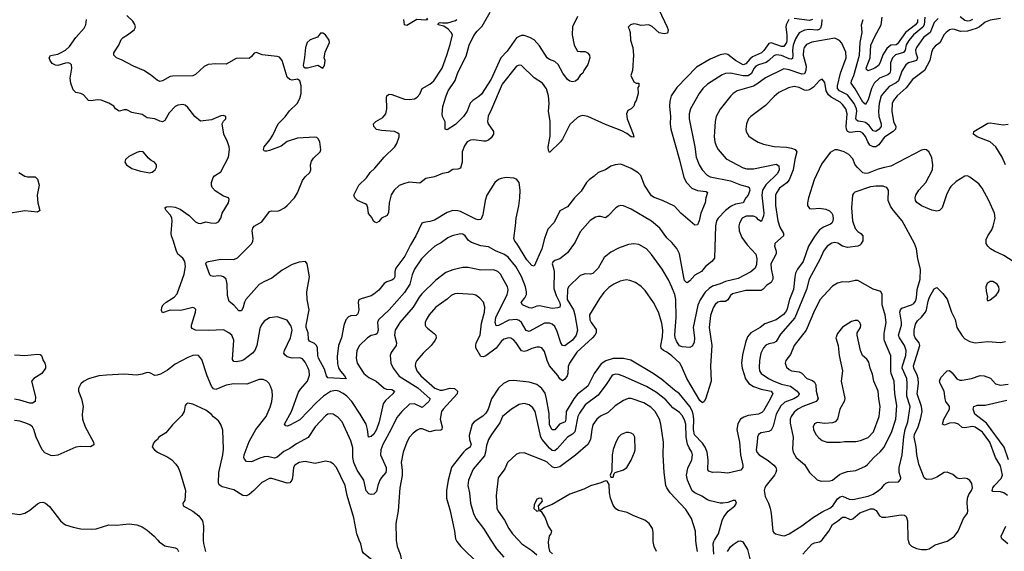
# Model space of a CAD drawing. Header units: inches. Extents: x 1834610 to 2027685, y 642842 to 774116.
# Tile 545 of 632: x 1973210 to 1980940, y 739912 to 744090. Entities that reach past the tile are written whole.
import ezdxf

# ---------------------------------------------------------------- set-up
doc = ezdxf.new("R2010")
doc.units = ezdxf.units.IN
doc.header["$MEASUREMENT"] = 0
for name, color, linetype in [('B9773', 7, 'Continuous'), ('B9774', 7, 'Continuous'), ('B9783', 7, 'Continuous'), ('B9784', 7, 'Continuous')]:
    doc.layers.add(name, color=color, linetype=linetype)

msp = doc.modelspace()

# ---------------------------------------------------------------- linework, layer by layer
at = {"layer": 'B9773', "color": 5}
for points, elevation in [([(1974292.9, 740000), (1974305.6, 739985.6), (1974330, 739967), (1974350, 739956), (1974430, 739939.5), (1974445.5, 739930), (1974457.4, 739910)], 460), ([(1974650.3, 740000), (1974653.1, 739973.1), (1974667.3, 739910)], 480), ([(1976166.3, 740000), (1976172.9, 739950), (1976196.5, 739890), (1976209, 739829), (1976230.3, 739790), (1976211.3, 739770), (1976183.1, 739783.1), (1976110, 739802.5), (1976050, 739792.3), (1976030, 739799.1), (1975910, 739896.9), (1975901.6, 739910), (1975887.1, 739970), (1975875.3, 740000)], 480), ([(1976636.5, 740000), (1976641.1, 739990), (1976673.4, 739950), (1976815.6, 739810)], 520), ([(1976908.8, 740000), (1976954.3, 739930), (1977010, 739866.7)], 540), ([(1977125.6, 740000), (1977151.7, 739971.6), (1977230, 739918), (1977270, 739884.1)], 560), ([(1977360, 740000), (1977358.1, 739990), (1977360.7, 739950), (1977370, 739914), (1977392.3, 739892.3)], 580), ([(1978210.3, 739910), (1978191.6, 739950), (1978183.2, 739990), (1978183.2, 740000)], 580), ([(1978531.3, 739910), (1978520.8, 739970), (1978519.3, 740000)], 560), ([(1978658.1, 739890), (1978653.4, 739970), (1978658.4, 739990), (1978664.4, 740000)], 540), ([(1978766.9, 739910), (1978790, 739946.5), (1978810, 739966), (1978850, 739991.3), (1978870, 739994.7), (1978886.4, 739986.4), (1978924.9, 739924.9), (1978952.6, 739810)], 520), ([(1979357.2, 739890), (1979430, 739968.4), (1979450, 739978.6), (1979490, 739987.2), (1979508.9, 740000)], 520)]:
    msp.add_lwpolyline(points, dxfattribs=dict(at, elevation=elevation))
at = {"layer": 'B9774', "color": 5}
for points, elevation in [([(1978226.9, 744170), (1978293.8, 744030), (1978300.9, 744010), (1978295.3, 743984.7), (1978270, 743977.3), (1978230, 743987), (1978176.1, 744036.1), (1978150, 744048.9), (1978090, 744043.1), (1978050, 744055.6), (1978030, 744056.2), (1978004.7, 744050), (1977986, 744030), (1977995.5, 744015.5), (1978003, 743990), (1978006, 743930), (1978022.4, 743870), (1978028.5, 743810), (1978020.7, 743690), (1978007.7, 743650), (1978030, 743602), (1978050, 743592), (1978070.8, 743590), (1978070, 743566), (1978062, 743558), (1978064.9, 743510), (1978050, 743454), (1978039.9, 743440.1), (1978030, 743408.9), (1978010.2, 743390), (1977984.8, 743375.2), (1977973.7, 743350), (1977979.6, 743310), (1978025.2, 743190), (1978030, 743167), (1978010, 743169.8), (1977975.7, 743195.7), (1977936.4, 743216.4), (1977810, 743265.7), (1977670.8, 743330), (1977630, 743337.6), (1977610, 743332.5), (1977590, 743320.2), (1977530, 743265.4), (1977470, 743150.7), (1977455.1, 743130), (1977370, 743046.6), (1977362.5, 743062.5), (1977359.5, 743090), (1977374.8, 743174.8), (1977373.9, 743290), (1977362.3, 743370), (1977365.7, 743430), (1977360.3, 743490), (1977345.8, 743545.8), (1977314.3, 743590), (1977250, 743632.6), (1977150, 743729.6), (1977130, 743733), (1977110, 743724.7), (1976996.3, 743583.7), (1976914.3, 743385.7), (1976887.8, 743332.2), (1976881.8, 743290), (1976888.1, 743270), (1976928.8, 743210), (1976928.8, 743190), (1976910, 743160.5), (1976890, 743142), (1976870, 743135.4), (1976850, 743134), (1976775.1, 743144.9), (1976750, 743142.4), (1976722, 743130), (1976700.6, 743099.4), (1976684.2, 743050), (1976682.7, 742970), (1976670, 742922.4), (1976650, 742914.8), (1976610, 742913.5), (1976572.4, 742890), (1976530, 742880.6), (1976466.2, 742853.8), (1976397.1, 742842.9), (1976350, 742804.8), (1976270, 742812), (1976230, 742803.6), (1976190, 742787.2), (1976149.3, 742750), (1976126.9, 742713.1), (1976109.4, 742650), (1976104.3, 742575.7), (1976093.4, 742550), (1976050.4, 742529.6), (1976030, 742502.7), (1976010, 742494), (1975998, 742498), (1975986.3, 742506.3), (1975974.8, 742534.8), (1975947.8, 742567.8), (1975942.6, 742610), (1975933.8, 742633.8), (1975923.1, 742643.1), (1975862, 742670), (1975842, 742690), (1975834, 742710), (1975871.1, 742790), (1975933.4, 742846.6), (1975961, 742890), (1975997, 742923), (1976070, 743010.2), (1976154.7, 743090), (1976170, 743115.5), (1976189.6, 743169.6), (1976189.6, 743189.7), (1976179.1, 743199.1), (1976153.2, 743210), (1976050, 743218), (1976010, 743228), (1975989.6, 743250), (1975986.6, 743270), (1976006.6, 743290), (1976060.2, 743319.8), (1976082.9, 743350), (1976091.9, 743390), (1976090, 743482), (1976091.6, 743490), (1976101.2, 743498.8), (1976110, 743503.1), (1976130, 743501.8), (1976230, 743464.9), (1976270, 743462.8), (1976310, 743468.3), (1976330, 743480.2), (1976350, 743503.1), (1976369.9, 743550.1), (1976430, 743582), (1976460.3, 743610), (1976525.6, 743710), (1976564.2, 743810), (1976590, 743894.8), (1976606.6, 743970), (1976597.2, 743990), (1976574.1, 744014.1), (1976538.4, 744038.4), (1976495.1, 744050), (1976498.6, 744061.4), (1976510, 744068.2), (1976530, 744064.2), (1976570, 744066), (1976630, 744082.6), (1976642, 744090)], 380), ([(1977590, 744114.2), (1977550, 744034), (1977547.2, 743970), (1977563.9, 743890), (1977590, 743842.6), (1977610, 743838.5), (1977650, 743839.3), (1977668.7, 743830), (1977683.2, 743810), (1977686.7, 743790), (1977670, 743737.6), (1977638, 743690), (1977630, 743669), (1977610, 743653.2), (1977590, 743619.6), (1977573, 743607), (1977550, 743602.3), (1977530, 743607.1), (1977510, 743620.4), (1977473, 743670), (1977436.9, 743736.9), (1977410, 743759.8), (1977370, 743776.5), (1977350, 743790.9), (1977290, 743883.1), (1977250, 743930.8), (1977213.6, 743950), (1977170, 743964.3), (1977150, 743965), (1977130, 743958.7), (1977110, 743946.5), (1977037.3, 743842.7), (1976986.8, 743790), (1976910, 743622.4), (1976835.2, 743504.8), (1976814.8, 743485.2), (1976766.6, 743453.4), (1976747.5, 743432.5), (1976723.2, 743370), (1976694.1, 743330), (1976630, 743267), (1976564.8, 743224.8), (1976549.4, 743229.4), (1976550, 743286), (1976530, 743328), (1976527, 743347), (1976531.8, 743408.2), (1976556.9, 743490), (1976573.1, 743530), (1976628.2, 743611.8), (1976650, 743674), (1976716.1, 743803.9), (1976739.5, 743890), (1976775.1, 743964.9), (1976800.2, 743999.8), (1976840.9, 744039.1), (1976903.5, 744150)], 360), ([(1979508.1, 744090), (1979504.8, 744050), (1979496.7, 744023.3), (1979487.6, 744012.4), (1979470, 744006.5), (1979410, 744012), (1979371.6, 744008.4), (1979330, 743987), (1979300.3, 743939.7), (1979283.1, 743890), (1979277, 743850), (1979280.1, 743810), (1979276.4, 743783.6), (1979270, 743778.7), (1979250, 743782), (1979190, 743807.7), (1979150, 743813.9), (1979130, 743804.5), (1979091.8, 743768.2), (1979070, 743754.2), (1979010, 743736), (1978990, 743724.4), (1978974.6, 743705.4), (1978954, 743666), (1978930, 743648.7), (1978890, 743648.7), (1978790, 743669.9), (1978750, 743666), (1978723.6, 743656.4), (1978610, 743582.4), (1978572.4, 743550), (1978543.2, 743510), (1978475, 743390), (1978465, 743350), (1978466, 743310), (1978510.7, 743090.7), (1978521, 743010), (1978542.9, 742950), (1978567.2, 742910), (1978607.2, 742867.2), (1978630, 742855.4), (1978790, 742824.3), (1978870, 742792.8), (1978930, 742776.9), (1978938, 742770), (1978941.7, 742750), (1978930, 742711.3), (1978911.5, 742688.5), (1978890.8, 742649.2), (1978830, 742641.1), (1978795.6, 742624.4), (1978750, 742589.1), (1978692.7, 742530), (1978681.1, 742510), (1978671.3, 742470), (1978663.4, 742216.6), (1978642.6, 742190), (1978593.1, 742150), (1978561.3, 742110), (1978510, 742082.4), (1978470, 742036.9), (1978450, 742021.6), (1978444.7, 742024.8), (1978430, 742040.9), (1978423.6, 742063.6), (1978390.5, 742250.5), (1978370, 742292.6), (1978330, 742338.3), (1978290, 742374.3), (1978234.7, 742450), (1978170, 742507.2), (1978010, 742599.7), (1977950, 742628), (1977930, 742629.7), (1977910, 742624.4), (1977890, 742609.8), (1977830, 742547.3), (1977810, 742532.7), (1977770, 742544.2), (1977750, 742543.5), (1977730, 742538.3), (1977687.4, 742512.6), (1977610, 742423.6), (1977570, 742340.5), (1977510, 742256.4), (1977450, 742209.7), (1977410, 742196.2), (1977394.9, 742185.1), (1977388.8, 742170), (1977396.3, 742156.3), (1977405.2, 742110), (1977402.7, 741977.3), (1977421.4, 741921.4), (1977450, 741863.8), (1977454.1, 741845.9), (1977449.2, 741830.8), (1977434.9, 741825.1), (1977390, 741819.9), (1977290, 741839.9), (1977270, 741837.5), (1977230, 741822.9), (1977210, 741826.5), (1977157.4, 741850), (1977147.9, 741867.9), (1977176.7, 741903.3), (1977188.6, 741930), (1977189.3, 741950), (1977181.5, 741990), (1977150, 742072.3), (1977105.7, 742150), (1977043.9, 742223.9), (1977010, 742248), (1976951.1, 742271.1), (1976890, 742305.7), (1976830, 742312.1), (1976757.4, 742337.4), (1976733.6, 742353.6), (1976706.3, 742390), (1976690, 742403.1), (1976670, 742407.3), (1976604, 742390), (1976570, 742374.5), (1976521.2, 742338.8), (1976468.9, 742310), (1976416.2, 742263.8), (1976364.7, 742210), (1976310, 742129.7), (1976290, 742084.5), (1976273, 742010), (1976230, 741945.3), (1976110.2, 741810), (1976025.8, 741730), (1976018.2, 741710), (1976023.2, 741650), (1976016.3, 741623.7), (1976005.4, 741614.6), (1975970, 741606.8), (1975939.5, 741590), (1975878, 741530), (1975856.5, 741490), (1975850.2, 741430), (1975858.4, 741390), (1975910.2, 741310), (1975950, 741276.9), (1976008.3, 741248.3), (1976070, 741194.2), (1976090, 741187), (1976130, 741182.4), (1976153.1, 741170), (1976140.2, 741150), (1976081.8, 741098.2), (1976062, 741070), (1976032.9, 740930), (1976011, 740869), (1975990, 740833.3), (1975970, 740814.6), (1975948.4, 740808.4), (1975939.9, 740870), (1975929, 740910), (1975883.1, 740990), (1975816.3, 741090), (1975779.1, 741130), (1975750, 741153.1), (1975716.4, 741170), (1975690, 741175.1), (1975650, 741167.3), (1975593.7, 741130), (1975538.8, 741081.2), (1975410, 740945), (1975330, 740903.5), (1975310, 740896.3), (1975298.6, 740898.6), (1975289.7, 740910), (1975344.5, 741010), (1975398.5, 741161.5), (1975414, 741186), (1975468.7, 741250), (1975483.9, 741296.1), (1975481, 741330), (1975474.5, 741350), (1975450, 741398.9), (1975430, 741424.8), (1975410, 741432.5), (1975349.9, 741429.9), (1975310, 741439.3), (1975290, 741455.1), (1975284.5, 741470), (1975288.7, 741490), (1975334.8, 741590), (1975348.2, 741650), (1975341.3, 741681.3), (1975310, 741729.2), (1975230, 741755.1), (1975170, 741746), (1975130, 741719.5), (1975107.3, 741692.7), (1975096, 741664), (1975071, 741530), (1975055.2, 741490), (1975037.8, 741470), (1974970, 741417.7), (1974950, 741408.6), (1974910, 741400.5), (1974890, 741403.6), (1974880.1, 741420.1), (1974889.8, 741570), (1974874.7, 741610), (1974851.1, 741630), (1974810, 741651.6), (1974693.4, 741646.6), (1974590, 741649.8), (1974563.8, 741663.8), (1974559.5, 741670), (1974558.7, 741690), (1974589.6, 741790), (1974591.6, 741811.6), (1974582.7, 741822.7), (1974570, 741826.6), (1974475, 741805), (1974390, 741805.8), (1974330, 741786.3), (1974323.1, 741803.1), (1974325.7, 741830), (1974336.4, 741850), (1974358.3, 741870), (1974421.1, 741910), (1974445, 741935), (1974502, 742090), (1974511.2, 742150), (1974506.9, 742190), (1974490, 742215.4), (1974450, 742248), (1974437.3, 742277.3), (1974418.3, 742350), (1974401, 742390), (1974398.4, 742410), (1974407.2, 742510), (1974403.7, 742530), (1974392.3, 742552.3), (1974360.5, 742590), (1974349.7, 742610.3), (1974361.3, 742618.7), (1974390, 742622.4), (1974430, 742615.8), (1974470, 742600.8), (1974541.1, 742550), (1974590, 742501.7), (1974610, 742490.3), (1974630, 742488.5), (1974670, 742502), (1974710, 742493.4), (1974750, 742491), (1974770, 742501), (1974789.2, 742530), (1974798.4, 742570), (1974849.2, 742650), (1974855.3, 742675.3), (1974848.7, 742688.7), (1974810, 742702.7), (1974744.4, 742744.4), (1974719.6, 742770), (1974715.1, 742790), (1974715.6, 742810), (1974729.7, 742850.3), (1974738.7, 742861.3), (1974790, 742893.4), (1974849.8, 743010.2), (1974856, 743070), (1974853.7, 743090), (1974841.5, 743130), (1974813.3, 743190), (1974798, 743270), (1974810, 743292), (1974828, 743310), (1974828, 743330), (1974810, 743337.2), (1974790, 743335.1), (1974716.2, 743303.8), (1974630, 743291.3), (1974584.2, 743330), (1974530, 743400.7), (1974510, 743417.6), (1974490, 743423.5), (1974450, 743418.3), (1974430, 743408.2), (1974382.1, 743357.9), (1974350, 743297), (1974330, 743286.3), (1974310, 743290.9), (1974270, 743310.9), (1974210, 743318.5), (1974170, 743343.5), (1974090, 743359.6), (1974050, 743381.3), (1974030, 743381.6), (1973990, 743369.5), (1973961.2, 743390), (1973948.7, 743410), (1973910, 743434), (1973850, 743457.2), (1973818.6, 743458.6), (1973770, 743452), (1973750, 743455.1), (1973710, 743498.4), (1973690, 743509.6), (1973650, 743518.7), (1973630, 743538.4), (1973609.8, 743590.2), (1973605.8, 743630), (1973618.9, 743710), (1973615, 743735), (1973604.9, 743744.9), (1973590, 743750.6), (1973570, 743749), (1973510, 743730.8), (1973490, 743732.4), (1973465, 743745), (1973449.6, 743770), (1973442, 743790), (1973452, 743808), (1973510, 743819.6), (1973530, 743829.1), (1973568, 743850), (1973600.9, 743879.1), (1973651.2, 743950), (1973716.6, 744023.4), (1973728.3, 744050), (1973734, 744090)], 440), ([(1979249.2, 744090.8), (1979227.3, 744050), (1979224.3, 744030), (1979233, 743970), (1979232.7, 743930), (1979229.3, 743910), (1979210, 743878), (1979190, 743878.3), (1979110, 743908.2), (1979090, 743903), (1979052.2, 743847.8), (1979034.8, 743830), (1978963.1, 743796.9), (1978941, 743779), (1978910, 743742.4), (1978890, 743735.5), (1978828.5, 743768.5), (1978770, 743816.2), (1978750, 743822.2), (1978710, 743814.2), (1978630, 743778.4), (1978523.5, 743716.5), (1978370, 743556.8), (1978325, 743490), (1978312.7, 743450), (1978310.2, 743410.2), (1978318.5, 743330), (1978316.1, 743270), (1978320.7, 743230), (1978389.4, 742989.4), (1978422.7, 742850), (1978445.2, 742810), (1978486.8, 742766.8), (1978530, 742746.6), (1978598.5, 742738.5), (1978610.3, 742730.3), (1978597.6, 742690), (1978591.8, 742650), (1978556.5, 742570), (1978543.6, 742510), (1978530, 742478.4), (1978510, 742473.6), (1978399.8, 742570), (1978350, 742625.1), (1978255.1, 742670), (1978190, 742691.9), (1978170, 742705.8), (1978116.1, 742790), (1978085.6, 742865.6), (1978066.2, 742886.1), (1978010, 742921), (1977942.7, 742950), (1977925.8, 742954.2), (1977886, 742950), (1977850, 742938.9), (1977807.7, 742910), (1977750, 742889.7), (1977720.7, 742859.3), (1977680.3, 742830), (1977660.7, 742810), (1977618.4, 742741.6), (1977565.4, 742690), (1977510, 742618.7), (1977450, 742586.6), (1977404.5, 742495.5), (1977357.2, 742442.8), (1977330.1, 742370), (1977308.8, 742290), (1977250, 742151.8), (1977230, 742158.3), (1977190, 742201.8), (1977112.7, 742330), (1977096.4, 742350), (1977088.1, 742370), (1977102.9, 742470), (1977106.3, 742530), (1977127.1, 742627.1), (1977135.2, 742690), (1977137.6, 742750), (1977129.8, 742809.8), (1977110, 742836.4), (1977090, 742844.4), (1977030, 742848.7), (1976990, 742841.2), (1976970, 742832.7), (1976940.7, 742810), (1976876.3, 742710), (1976864.1, 742670), (1976845, 742555), (1976830, 742519.7), (1976810, 742515.5), (1976790, 742521.8), (1976670, 742582.9), (1976650, 742588.2), (1976611.1, 742588.9), (1976565.5, 742574.5), (1976466.5, 742513.5), (1976430, 742503.2), (1976382.9, 742497.1), (1976366.7, 742490), (1976320.6, 742390), (1976279, 742321), (1976234.3, 742230), (1976162.7, 742137.3), (1976155, 742110), (1976153.8, 742070), (1976146.3, 742053.7), (1976130, 742041.7), (1976091.4, 742028.6), (1976070, 742015.3), (1976030, 741964.2), (1975990, 741931.6), (1975970, 741920.3), (1975890, 741896.4), (1975872.8, 741887.2), (1975866, 741870), (1975870.9, 741810), (1975863.1, 741776.9), (1975850, 741763.9), (1975810, 741761.5), (1975790, 741753.6), (1975769.6, 741730.5), (1975754.4, 741685.6), (1975735.4, 741590), (1975712.7, 741530), (1975702.9, 741442.9), (1975705.2, 741385.2), (1975713.1, 741353.1), (1975727.3, 741327.3), (1975760.4, 741290), (1975771.9, 741268.1), (1975630, 741274.3), (1975618.7, 741290), (1975603.1, 741343.1), (1975556.4, 741430), (1975550.9, 741450), (1975547, 741510), (1975539.4, 741530), (1975524, 741544), (1975483.7, 741563.7), (1975475.7, 741575.7), (1975474.6, 741630), (1975459, 741670), (1975458, 741690), (1975481.1, 741810), (1975467.3, 741890), (1975464.1, 741950), (1975484.7, 742070), (1975465.6, 742170), (1975453.2, 742190), (1975404.4, 742184.4), (1975350, 742165.3), (1975270, 742120.3), (1975190, 742058.2), (1975126, 742030), (1975090, 742008), (1974985.6, 741890), (1974974.2, 741870), (1974963.6, 741830), (1974950, 741801.6), (1974930, 741802.4), (1974890, 741847.3), (1974854.5, 741874.5), (1974842.3, 741922.3), (1974839.1, 742010), (1974829.8, 742050), (1974810, 742069.8), (1974794.3, 742074.3), (1974770, 742076.8), (1974730, 742072.1), (1974710, 742075.6), (1974703.5, 742083.5), (1974671.5, 742170), (1974676.6, 742183.4), (1974691, 742189), (1974790, 742206.5), (1974890, 742204.4), (1974920.7, 742219.3), (1975030.8, 742330), (1975039.8, 742350), (1975041.8, 742370), (1975035.3, 742430), (1975039.7, 742450), (1975050, 742466.4), (1975110, 742500.3), (1975170, 742581.5), (1975190, 742587.2), (1975230, 742585.6), (1975250, 742591.1), (1975288.2, 742610), (1975309.8, 742630), (1975367.4, 742690), (1975389.8, 742730.2), (1975430, 742826.4), (1975450, 742853.7), (1975487.6, 742890), (1975496.3, 742910), (1975494, 742950), (1975501.6, 742978.4), (1975517.3, 743002.7), (1975569.6, 743050), (1975573.6, 743066.4), (1975564.7, 743130), (1975553.9, 743153.9), (1975542.7, 743162.7), (1975527.7, 743167.7), (1975390, 743158.5), (1975310, 743132.9), (1975263.6, 743096.4), (1975170, 743061.1), (1975150, 743055.6), (1975137, 743057), (1975130, 743059.3), (1975122.9, 743070), (1975127.8, 743090), (1975174.5, 743145.5), (1975198, 743182), (1975239.3, 743270), (1975293.9, 743326.1), (1975327.4, 743372.6), (1975386.9, 743430), (1975409.7, 743470), (1975419.7, 743510), (1975419.5, 743570), (1975410, 743608), (1975390, 743622), (1975350, 743614), (1975330, 743619), (1975310, 743637.2), (1975269.8, 743769.8), (1975250, 743794.5), (1975230, 743801.3), (1975112.9, 743812.9), (1975070, 743831.8), (1975050, 743827), (1975030, 743799.5), (1975010, 743784.4), (1974950, 743788.5), (1974910, 743783.5), (1974830, 743740.2), (1974750, 743742.3), (1974690, 743736.8), (1974658.8, 743721.2), (1974590, 743659.8), (1974570, 743647.7), (1974410, 743647.1), (1974390, 743642.3), (1974330, 743609.6), (1974310, 743604.2), (1974290, 743613.6), (1974236.3, 743656.3), (1974184.5, 743690), (1974103.2, 743723.2), (1974010, 743773.3), (1973969.3, 743790), (1973949.6, 743810), (1973947.8, 743830), (1973988, 743890), (1974006.2, 743933.8), (1974022.7, 743950), (1974057, 743970), (1974109.5, 744010), (1974118.4, 744030), (1974112.9, 744052.9), (1974098, 744078), (1974050, 744122.7)], 420), ([(1976402.6, 744102.6), (1976410.4, 744089.6), (1976394.9, 744085.1), (1976328.2, 744091.8), (1976250, 744044.8), (1976230, 744049.6), (1976224.5, 744090)], 380), ([(1979433.9, 744090), (1979410, 744082.4), (1979290, 744097.9)], 420), ([(1980000, 743645.8), (1979959.3, 743630), (1979918, 743590), (1979897, 743550), (1979870, 743459.7), (1979850, 743424.4), (1979830, 743440.7), (1979770, 743546.9), (1979738.4, 743590), (1979739.9, 743610), (1979757.9, 743650), (1979804, 743810), (1979808.9, 743911.1), (1979824.1, 743990), (1979818.7, 744050), (1979832.1, 744090)], 440), ([(1980000, 743833.4), (1979987.4, 743812.6), (1979966.4, 743753.6), (1979951.5, 743728.5), (1979924, 743710), (1979870, 743688), (1979857.2, 743697.3), (1979854.8, 743710), (1979885.9, 743790), (1979893, 743890), (1979923, 743957), (1979973.9, 744050), (1979980.2, 744110)], 420), ([(1980000, 743521.7), (1979973.9, 743490), (1979958.2, 743430), (1979951.6, 743370), (1979955.2, 743330), (1979972.5, 743270), (1979972.2, 743250), (1979957.1, 743230), (1979930, 743211.4), (1979910, 743215.3), (1979878.1, 743258.1), (1979850, 743281.5), (1979830, 743288.2), (1979791.4, 743291.4), (1979780.2, 743300.2), (1979774.3, 743314.3), (1979781.5, 743370), (1979779.4, 743390), (1979761.8, 743430), (1979710, 743499.6), (1979646, 743530), (1979629, 743550), (1979629.9, 743570.1), (1979654.5, 743670), (1979697.5, 743790), (1979695.2, 743835.2), (1979665, 743905), (1979645.3, 743925.3), (1979610, 743944.2), (1979430, 743913.8), (1979386.2, 743893.8), (1979369.7, 743870.3), (1979362.8, 743850), (1979360.5, 743810), (1979383.9, 743723.9), (1979381.5, 743690), (1979370, 743665.4), (1979350, 743660.9), (1979250, 743696.9), (1979210, 743703.2), (1979066, 743634), (1978997.4, 743582.6), (1978971.5, 743568.5), (1978842.4, 743530), (1978811.8, 743510), (1978791.6, 743490), (1978710, 743385.6), (1978678.5, 743330), (1978669.1, 743290), (1978663.5, 743210), (1978661.6, 743170), (1978666.2, 743130), (1978677.4, 743097.4), (1978692.8, 743070), (1978755.9, 742995.9), (1978890, 742925.4), (1978917.2, 742917.2), (1978970, 742917.5), (1979150, 742953.1), (1979170, 742941.6), (1979172.6, 742910), (1979159.3, 742880.7), (1979067.4, 742792.6), (1979040.6, 742750), (1979035.9, 742710), (1979051.7, 742570), (1979050, 742549.5), (1979032.5, 742507.5), (1979030, 742504.7), (1979010, 742516.1), (1978994.2, 742534.2), (1978970, 742544.6), (1978914.1, 742545.9), (1978882.3, 742530), (1978860.5, 742490), (1978856.1, 742470), (1978857.6, 742430), (1978879.1, 742379.1), (1978920.8, 742320.7), (1978990, 742248), (1978997.2, 742210), (1978993.5, 742166.5), (1978983.6, 742136.4), (1978950, 742107.3), (1978850, 742055.5), (1978750, 742032.7), (1978710, 742013.4), (1978650, 741994.9), (1978623, 741977), (1978592.2, 741947.8), (1978551.5, 741888.5), (1978533.5, 741846.5), (1978498, 741670), (1978507.9, 741590), (1978506, 741554), (1978490, 741523.7), (1978470, 741514.5), (1978410, 741519.6), (1978390, 741527.6), (1978370, 741558.4), (1978355.5, 741590), (1978352.2, 741612.2), (1978363.2, 741750), (1978360.6, 741890), (1978352.2, 741930), (1978330, 741988.2), (1978304.1, 742044.1), (1978253.3, 742130), (1978170, 742244.2), (1978129.8, 742289.8), (1978070, 742323.6), (1978030, 742327.8), (1977990, 742322.4), (1977910, 742294), (1977850, 742262.3), (1977798.8, 742221.2), (1977750, 742136.2), (1977710, 742094), (1977690, 742089.8), (1977650, 742092), (1977610, 742078.8), (1977518.9, 741990), (1977509.5, 741970), (1977507.7, 741890), (1977558, 741810), (1977568.6, 741770), (1977587.7, 741650), (1977577.4, 741610), (1977550.9, 741570), (1977490, 741527.6), (1977470, 741529.7), (1977457.4, 741550), (1977430, 741638), (1977410, 741679.8), (1977390, 741696.8), (1977370, 741705.3), (1977330, 741703.5), (1977210, 741638), (1977186.2, 741646.2), (1977150, 741710.7), (1977130, 741726.3), (1977110, 741733.4), (1977050, 741728), (1976970, 741685.5), (1976950, 741683), (1976942.3, 741710), (1976948, 741750), (1977035.6, 741930), (1977042.9, 741950), (1977044, 741970), (1977039.8, 741990), (1977001.4, 742061.4), (1976984.2, 742090), (1976964.7, 742110), (1976930, 742124.6), (1976830, 742120.6), (1976730, 742141.1), (1976690, 742141.8), (1976610, 742123.9), (1976556.3, 742103.7), (1976476.5, 742043.5), (1976365.6, 741934.4), (1976346.3, 741910), (1976298.9, 741830), (1976193.5, 741710), (1976156.8, 741650), (1976153.5, 741610), (1976167.3, 741550), (1976165, 741530), (1976126.2, 741473.8), (1976119.2, 741450), (1976124.7, 741390), (1976140.7, 741350), (1976188.5, 741288.5), (1976336.2, 741196.3), (1976431.5, 741110), (1976422, 741090), (1976370, 741042), (1976310, 741071.4), (1976270, 741067.4), (1976209, 741011), (1976170, 740964), (1976127.3, 740872.7), (1976061.2, 740750), (1976046, 740710), (1976041.1, 740670), (1976085.5, 740570), (1976088, 740550), (1976083.2, 740530), (1976050, 740491.2), (1976038, 740470), (1976021.8, 740430), (1976010, 740381.2), (1975990, 740360.9), (1975970, 740358), (1975950, 740362.7), (1975930, 740386), (1975910.5, 740470.5), (1975858.6, 740550), (1975832.9, 740610), (1975826, 740650), (1975825.2, 740725.2), (1975810, 740780.5), (1975740.5, 740930), (1975710, 740964.2), (1975670, 740989.6), (1975650, 740993), (1975630, 740989.6), (1975610, 740976.3), (1975530, 740889.6), (1975473.7, 740806.3), (1975383.6, 740756.4), (1975330, 740719.9), (1975283.5, 740696.5), (1975230, 740650.9), (1975210, 740644.2), (1975156.3, 740656.3), (1975130, 740655.4), (1975095, 740645), (1975030, 740615.3), (1974990, 740617.4), (1974974.7, 740634.7), (1974969.8, 740650), (1974970.8, 740670), (1975010, 740773.7), (1975064, 740870), (1975144.4, 740970), (1975175.5, 741044.4), (1975188.9, 741090), (1975194.8, 741134.8), (1975191.8, 741171.8), (1975178.9, 741210), (1975167.8, 741230), (1975150, 741247.8), (1975120.7, 741260.7), (1975090, 741263.1), (1974993.9, 741226.1), (1974890, 741228.4), (1974830, 741216.8), (1974750, 741183.5), (1974730, 741188.7), (1974714.4, 741210), (1974681.5, 741290), (1974640.1, 741420.1), (1974612.7, 741450), (1974590, 741453.6), (1974570, 741451.5), (1974530, 741435.4), (1974430, 741382.4), (1974370, 741335.8), (1974316.1, 741303.9), (1974290, 741295.1), (1974270, 741292.7), (1974230, 741313.2), (1974210, 741317.2), (1974170, 741303.7), (1974130, 741297), (1974030, 741303.7), (1973890, 741295.8), (1973830, 741289.6), (1973750, 741266.3), (1973710, 741246), (1973690, 741227.3), (1973670.3, 741190), (1973672, 741170), (1973693.7, 741110), (1973707, 741050), (1973700.9, 740990), (1973703.6, 740950), (1973724.7, 740890), (1973790.3, 740770), (1973792, 740748), (1973766.7, 740733.3), (1973690, 740736), (1973650, 740731.1), (1973510, 740667.1), (1973470, 740662.7), (1973454.4, 740665.6), (1973406.6, 740686.6), (1973385, 740710), (1973339.3, 740810), (1973321.1, 740870), (1973309.6, 740890), (1973290, 740905.4), (1973258.5, 740918.5), (1973210, 740934), (1973170, 740939.3)], 460), ([(1980000, 743166), (1979996.4, 743163.6), (1979954.4, 743105.6), (1979930, 743091.2), (1979909.9, 743089.9), (1979884.4, 743104.4), (1979868.5, 743128.5), (1979850, 743172), (1979830, 743198.4), (1979810, 743207.7), (1979790.3, 743210.3), (1979730, 743203.7), (1979709.5, 743210), (1979700.4, 743230), (1979699.1, 743250), (1979707.1, 743350), (1979694.8, 743390), (1979670, 743423.9), (1979650, 743442.2), (1979580.9, 743480.9), (1979559.4, 743499.4), (1979541.7, 743530), (1979530, 743597.2), (1979510, 743621.2), (1979490, 743612.7), (1979441.8, 743558.2), (1979410, 743537.6), (1979390, 743534), (1979370, 743536.8), (1979330, 743558), (1979290, 743564.6), (1979246.6, 743553.4), (1979170, 743518), (1979133.2, 743486.8), (1979064.8, 743415.2), (1978950.5, 743330), (1978930.5, 743310), (1978914.9, 743270), (1978910.5, 743230), (1978913, 743210), (1978934.9, 743174.9), (1978967.3, 743150), (1979008.2, 743128.2), (1979050, 743112.7), (1979132.3, 743092.3), (1979230, 743086.9), (1979270, 743078.8), (1979297.4, 743070), (1979311.7, 743051.7), (1979294.8, 742990), (1979283.1, 742910), (1979249.7, 742830.3), (1979233.3, 742806.7), (1979174.7, 742765.3), (1979150.7, 742730), (1979144.7, 742710), (1979143.6, 742630), (1979161.2, 742510), (1979177.9, 742457.9), (1979207.2, 742410), (1979205.8, 742390), (1979139.3, 742330), (1979137.3, 742322.7), (1979134.8, 742310), (1979147.8, 742270), (1979147.8, 742250), (1979108.1, 742170), (1979109.5, 742130.5), (1979122.8, 742070), (1979122.1, 742050), (1979110, 742023.7), (1979076.1, 742003.9), (1979047.8, 741972.2), (1979030, 741962.1), (1978910, 741962.5), (1978805.8, 741934.2), (1978790, 741922.4), (1978770, 741888.1), (1978750, 741876.1), (1978710, 741876.1), (1978690.7, 741869.3), (1978670, 741850.8), (1978653.9, 741826.1), (1978634.3, 741765.7), (1978622.3, 741670), (1978644.9, 741530), (1978634, 741370), (1978639.3, 741250), (1978593.3, 741106.7), (1978584.4, 741090), (1978570, 741078.9), (1978550, 741097.3), (1978446.7, 741270), (1978406.7, 741366.7), (1978392.2, 741390), (1978330, 741448.4), (1978290, 741477.5), (1978264.2, 741490), (1978246.5, 741506.5), (1978243.9, 741530), (1978256.5, 741596.5), (1978259.3, 741650), (1978250, 741703.7), (1978225.8, 741790), (1978186.8, 741866.8), (1978121.4, 741961.4), (1978090, 741993.7), (1978044, 742024), (1978000.9, 742040.9), (1977970, 742046.4), (1977924.8, 742035.2), (1977873.4, 742010), (1977835.6, 741984.4), (1977795.3, 741944.7), (1977760.4, 741899.6), (1977684.1, 741770), (1977686.4, 741730), (1977695.1, 741710), (1977734.6, 741654.6), (1977736.6, 741630), (1977725.6, 741610), (1977706.1, 741590), (1977583.3, 741476.7), (1977525.8, 741390), (1977516.9, 741363.1), (1977514.2, 741310), (1977507.3, 741290), (1977490, 741265.4), (1977470, 741251.6), (1977450, 741267.9), (1977433.8, 741293.8), (1977369, 741370), (1977349.9, 741410), (1977330, 741482), (1977310, 741509.7), (1977290, 741516.1), (1977270, 741515.9), (1977230, 741505.4), (1977190, 741487.2), (1977170, 741482.5), (1977150, 741487.8), (1977107.3, 741550), (1977090, 741569.8), (1977066.2, 741586.2), (1977050, 741590.6), (1977010, 741578.5), (1976990, 741561.4), (1976951.2, 741508.8), (1976870, 741449.2), (1976850, 741439.4), (1976830, 741443.8), (1976792, 741510), (1976789.9, 741530), (1976794.5, 741550), (1976823.6, 741610), (1976834.9, 741705.1), (1976858.7, 741790), (1976861.8, 741830), (1976850, 741869.4), (1976822.4, 741902.4), (1976790, 741924), (1976770, 741930.9), (1976650, 741937.8), (1976624.7, 741935.3), (1976596.8, 741923.2), (1976565.5, 741894.5), (1976476, 741830), (1976424.9, 741770), (1976399.6, 741730), (1976393.1, 741710), (1976393.7, 741690), (1976399, 741679), (1976410, 741664.4), (1976464.2, 741624.2), (1976476.3, 741610), (1976478.4, 741590), (1976470.3, 741570), (1976439, 741530), (1976377, 741470), (1976328.6, 741411.4), (1976317.8, 741390), (1976314.9, 741370), (1976328.3, 741330), (1976357.7, 741290), (1976470, 741193), (1976510, 741179), (1976530, 741179), (1976590, 741193.3), (1976623, 741190), (1976646.4, 741170), (1976643.5, 741150), (1976533.9, 741030), (1976522, 741010), (1976511, 740950), (1976527.1, 740890), (1976524.9, 740870), (1976515, 740865), (1976470, 740861.6), (1976430, 740851.2), (1976370, 740875.4), (1976350, 740873.3), (1976330, 740864), (1976299.3, 740840.7), (1976271.1, 740808.9), (1976250.1, 740770), (1976219.3, 740690), (1976205.6, 740610), (1976212.8, 740550), (1976212.3, 740507.7), (1976195.3, 740410), (1976180.6, 740230), (1976162.2, 740130), (1976164.9, 740010), (1976166.3, 740000)], 480), ([(1980000, 742926.8), (1979950, 742914), (1979870, 742882.7), (1979850, 742880.7), (1979830, 742887.3), (1979787.2, 742927.2), (1979769.2, 742950), (1979750, 742997.2), (1979720.4, 743030), (1979681.6, 743050), (1979630, 743065.8), (1979610, 743066.2), (1979573.6, 743046.4), (1979504.6, 742955.4), (1979447.7, 742830), (1979401.6, 742690), (1979393.7, 742650), (1979394.4, 742630), (1979410, 742606.2), (1979430, 742603.5), (1979490, 742607.8), (1979539.5, 742599.5), (1979568.3, 742588.2), (1979586, 742570), (1979590, 742559.1), (1979595.8, 742530), (1979594.5, 742505.5), (1979586.5, 742490), (1979576.5, 742483.5), (1979520.3, 742459.7), (1979490, 742438), (1979450, 742387.1), (1979403.4, 742310), (1979360.7, 742190), (1979317.2, 742130), (1979301.5, 742098.5), (1979294, 742066), (1979284.4, 741970), (1979253.7, 741890), (1979233.3, 741810), (1979223.1, 741790), (1979207.4, 741772.6), (1979150, 741731.6), (1979060, 741700), (1979022, 741670), (1978950.1, 741629.9), (1978923.7, 741596.3), (1978908, 741552), (1978885, 741455), (1978877.5, 741390), (1978881.4, 741350), (1978908.1, 741268.1), (1978934.8, 741230), (1978970, 741205.9), (1979030, 741184.8), (1979110, 741170.1), (1979121.6, 741150), (1979092.2, 741090), (1979050, 741016.8), (1979037.1, 741002.9), (1979010.1, 740989.9), (1978930, 740977.9), (1978894.2, 740965.8), (1978869.2, 740950), (1978846.5, 740913.5), (1978840.8, 740870), (1978861.3, 740770), (1978869, 740669), (1978888, 740590), (1978887.2, 740570), (1978870.4, 740550), (1978770, 740525.5), (1978690, 740534.3), (1978650, 740531.8), (1978620.7, 740540.7), (1978611, 740551), (1978615, 740630), (1978606.9, 740690), (1978590.4, 740730), (1978570, 740762.4), (1978507.9, 740827.9), (1978499.9, 740870), (1978501.4, 740950), (1978497.1, 740990), (1978490, 741015.6), (1978470, 741049.5), (1978390, 741149.9), (1978350, 741177.7), (1978250, 741261.6), (1978182.4, 741310), (1978007.3, 741412.7), (1977950, 741428.2), (1977870, 741425.9), (1977812, 741408), (1977775.9, 741384.1), (1977719.5, 741310), (1977669.7, 741210.3), (1977590, 741146.1), (1977560.1, 741110), (1977500.8, 741010), (1977498.2, 740950), (1977491, 740929), (1977447.1, 740910), (1977410, 740866), (1977390, 740865.6), (1977370, 740906.9), (1977366.2, 740993.8), (1977346.8, 741110), (1977333.9, 741153.9), (1977310, 741191.9), (1977270, 741223.4), (1977210, 741241.8), (1977090, 741254.7), (1977048.9, 741251.1), (1977008.2, 741231.8), (1976970, 741193), (1976914.2, 741110), (1976887.3, 741030), (1976870, 740998.4), (1976845.2, 740974.8), (1976776.9, 740930), (1976761.3, 740910), (1976738, 740822), (1976741.1, 740790), (1976753.2, 740750), (1976750, 740739.6), (1976745.2, 740730), (1976711.7, 740708.3), (1976693.2, 740690), (1976612.3, 740590), (1976600.7, 740570), (1976573.4, 740470), (1976561.2, 740390), (1976561.5, 740330), (1976590, 740230.8), (1976623.6, 740070), (1976631.8, 740010), (1976636.5, 740000)], 520), ([(1973203.8, 742890), (1973250, 742860.2), (1973270, 742853.8), (1973330, 742853.7), (1973350, 742837.3), (1973363.1, 742790), (1973347, 742710), (1973352.7, 742650), (1973367.3, 742590), (1973350, 742577), (1973250, 742587.7), (1973090, 742560.7)], 440), ([(1980000, 742777.2), (1979990, 742781.4), (1979930, 742782.3), (1979890, 742776), (1979766.5, 742733.5), (1979755.1, 742724.9), (1979748.8, 742710), (1979739.3, 742610), (1979749.2, 742509.2), (1979770, 742448.2), (1979790, 742423.8), (1979813.4, 742410), (1979830.4, 742390), (1979828.6, 742351.4), (1979817.1, 742330), (1979810, 742320.9), (1979790, 742309.6), (1979710, 742300.5), (1979670, 742309.7), (1979633.3, 742333.3), (1979610, 742338.9), (1979585.9, 742334.1), (1979548.2, 742310), (1979521, 742270), (1979494.2, 742210), (1979408.7, 742050), (1979387.5, 741970), (1979294.5, 741745.5), (1979182.9, 741617.1), (1979150, 741561.6), (1979130, 741549.9), (1979090, 741542.7), (1979068.7, 741531.3), (1979049.3, 741510), (1979028, 741468), (1979016.9, 741410), (1979015.3, 741355.3), (1979019.1, 741330), (1979030.3, 741310), (1979087.6, 741270), (1979130.3, 741250), (1979190, 741226.5), (1979260.2, 741210), (1979313.6, 741170), (1979329.2, 741150), (1979320.6, 741130), (1979314.3, 741125.7), (1979288.2, 741110), (1979217.4, 741082.6), (1979185.4, 741054.6), (1979149.1, 740990), (1979124.3, 740895.7), (1979110, 740864.7), (1979090, 740854.5), (1979030, 740842.3), (1979010.2, 740829.8), (1979001.3, 740810), (1979000.7, 740770), (1978991.6, 740710), (1978998, 740690), (1979015.8, 740670), (1979085.7, 740625.7), (1979130.3, 740590), (1979146, 740570), (1979151.7, 740550), (1979147.2, 740530), (1979135.3, 740510), (1979070, 740429.5), (1979058.9, 740410), (1979054.6, 740390), (1979061.7, 740341.7), (1979088.4, 740290), (1979102.4, 740250), (1979110.3, 740210), (1979123, 740070), (1979130, 740058.8), (1979144.7, 740050), (1979194.9, 740034.9), (1979213.4, 740033.4), (1979250, 740048.9), (1979350, 740112.9), (1979441, 740179), (1979515.8, 740224.2), (1979570, 740250.2), (1979594, 740270), (1979630, 740324), (1979650, 740340.2), (1979670, 740344.2), (1979722.5, 740322.6), (1979750, 740320.2), (1979870, 740344.1), (1979910, 740362), (1979951.4, 740388.6), (1979977.2, 740410), (1980000, 740436.8)], 540), ([(1980000, 741784.9), (1979981.4, 741850), (1979982, 741930), (1979970, 741952.8), (1979911.6, 741971.6), (1979790, 742038.9), (1979770, 742040.5), (1979713.6, 742026.4), (1979670, 742028.6), (1979630, 742019.1), (1979590, 741994.7), (1979519.4, 741920.6), (1979495, 741890), (1979450, 741804.7), (1979384.2, 741650), (1979289.1, 741530), (1979261, 741459), (1979223.7, 741410), (1979219.5, 741390), (1979230, 741359.3), (1979250, 741340.3), (1979270, 741330.3), (1979330, 741321.3), (1979350, 741312.9), (1979390, 741270.2), (1979433.4, 741253.4), (1979450, 741241.5), (1979460.7, 741220.7), (1979463.2, 741170), (1979477.5, 741110), (1979462, 741090), (1979357.3, 741050), (1979317.6, 741030), (1979290, 741005.6), (1979266.4, 740970), (1979259.8, 740950), (1979257.7, 740917.7), (1979282.3, 740810), (1979277.2, 740717.2), (1979281.8, 740690), (1979305.3, 740650), (1979370, 740592.9), (1979410, 740532.4), (1979470, 740473.4), (1979501.7, 740461.7), (1979570, 740466.2), (1979590, 740471.7), (1979645.7, 740514.3), (1979670, 740525.8), (1979710, 740539.6), (1979773.1, 740546.9), (1979850, 740580.3), (1979866.9, 740593.1), (1979916.1, 740650), (1979966.5, 740693.5), (1979995.4, 740730), (1980000, 740738.9)], 560), ([(1980000, 741565.9), (1979995.9, 741575.9), (1979997, 741623), (1980000, 741639.1)], 560), ([(1973170, 741456.9), (1973212.5, 741452.5), (1973250.3, 741450.2), (1973350, 741460.5), (1973370, 741457.3), (1973381, 741450), (1973394, 741410), (1973407.3, 741390), (1973413.4, 741370), (1973412.7, 741350), (1973382.8, 741310), (1973321, 741270), (1973302.8, 741250), (1973334.6, 741125.4), (1973330.3, 741089.7), (1973310, 741076.2), (1973290, 741074.7), (1973210, 741100.7), (1973170, 741107.2)], 440), ([(1978664.4, 740000), (1978694.9, 740050), (1978725.7, 740154.3), (1978738.6, 740181.4), (1978773, 740227), (1978825.2, 740270), (1978837, 740290), (1978830, 740312), (1978810, 740311.8), (1978770, 740296), (1978730.6, 740289.4), (1978710, 740289.5), (1978630.4, 740309.6), (1978610, 740316.3), (1978565.1, 740345.1), (1978510, 740370.7), (1978490, 740386.6), (1978453.6, 740470), (1978444.2, 740510), (1978455.1, 740564.9), (1978487.2, 740630), (1978492.5, 740670), (1978487.1, 740690), (1978464.9, 740724.9), (1978453.2, 740753.2), (1978443, 740810), (1978440.8, 740910), (1978430, 740946.3), (1978410, 740979.7), (1978390, 741002), (1978338.6, 741038.6), (1978281.4, 741101.4), (1978210, 741158.6), (1978130, 741205.7), (1977948.3, 741288.3), (1977910, 741301.7), (1977890, 741303.7), (1977870, 741298.5), (1977858.5, 741290), (1977819.7, 741230), (1977750, 741138), (1977650, 741062), (1977603.9, 740996.1), (1977591.3, 740970), (1977568.6, 740850), (1977550, 740832.8), (1977510, 740809.8), (1977430, 740718.2), (1977410, 740702.3), (1977390, 740704.3), (1977370, 740721.8), (1977311.2, 740790), (1977302.3, 740810), (1977255.9, 741010), (1977238.6, 741038.6), (1977210, 741062.6), (1977170, 741073.5), (1977130, 741065.1), (1977072, 741030), (1977000.7, 740970), (1976977.9, 740922.1), (1976912.6, 740830), (1976890.3, 740790), (1976875.6, 740744.4), (1976867.3, 740690), (1976858.3, 740661.8), (1976770, 740556.9), (1976731.9, 740470), (1976726.9, 740430), (1976740.2, 740370), (1976748.3, 740290), (1976773.2, 740210), (1976791.2, 740170), (1976850.2, 740090), (1976908.8, 740000)], 540), ([(1978519.3, 740000), (1978515.6, 740070), (1978484.8, 740170), (1978440.2, 740240.2), (1978317.7, 740370), (1978291, 740410), (1978283.5, 740430), (1978269.7, 740530), (1978262, 740670), (1978264, 740770), (1978243.7, 740910), (1978233.7, 740950), (1978199.4, 741010), (1978164.7, 741044.7), (1978110, 741077.8), (1978010, 741113.3), (1977987.8, 741112.2), (1977950, 741096), (1977885.8, 741054.2), (1977830, 741003.9), (1977770, 740973.1), (1977740.9, 740950), (1977710, 740907), (1977700.2, 740870), (1977691.7, 740790), (1977670, 740752.3), (1977573.7, 740666.3), (1977450, 740576.8), (1977430, 740569.1), (1977408.2, 740568.2), (1977390, 740576), (1977350, 740611.4), (1977330, 740622.3), (1977170, 740684.7), (1977130, 740684), (1977110, 740674.7), (1977040.3, 740610), (1977019.7, 740560.3), (1976966.7, 740490), (1976951.3, 740350), (1976956.8, 740250), (1976966.5, 740226.5), (1977015.5, 740155.5), (1977050.1, 740090.1), (1977079.7, 740050), (1977125.6, 740000)], 560), ([(1975875.3, 740000), (1975855.7, 740050), (1975834.1, 740174.1), (1975780.7, 740350), (1975764.8, 740430), (1975695.8, 740570), (1975670, 740599.7), (1975650, 740612.4), (1975610, 740621), (1975530, 740601.1), (1975450, 740617.4), (1975404.9, 740610), (1975370.4, 740590), (1975358.6, 740570), (1975350.8, 740489.2), (1975345.4, 740470), (1975330, 740449.8), (1975310, 740448.2), (1975190, 740483.5), (1975170, 740484.5), (1975110, 740451.7), (1975048.1, 740390), (1975010, 740358.9), (1974990, 740348.8), (1974960.9, 740350), (1974890, 740394.8), (1974798.2, 740418.2), (1974774.9, 740434.9), (1974769.7, 740449.7), (1974774, 740530), (1974804.5, 740670), (1974810, 740714), (1974803.6, 740863.6), (1974790, 740909), (1974770, 740937.2), (1974730, 740969.2), (1974713.6, 740990), (1974670, 741020.7), (1974570, 741069.3), (1974530, 741077.2), (1974518, 741070), (1974510, 741058), (1974500.5, 741010), (1974482, 740978), (1974410, 740906), (1974357.6, 740842.4), (1974302, 740810), (1974292, 740790), (1974267.1, 740772.9), (1974258.8, 740761.2), (1974250.8, 740730), (1974266.8, 740710), (1974291, 740690), (1974372, 740652), (1974402.8, 740630), (1974436.1, 740596.1), (1974453.4, 740570), (1974470, 740531.3), (1974510.8, 740390), (1974506, 740310), (1974491.3, 740290), (1974492, 740270), (1974570, 740228.2), (1974617, 740190), (1974645.5, 740150), (1974652.9, 740110), (1974649.3, 740010), (1974650.3, 740000)], 480), ([(1978183.2, 740000), (1978182.9, 740062.9), (1978177.4, 740090), (1978151, 740131), (1978117, 740157), (1978030, 740189.4), (1977978, 740218), (1977911.4, 740231.4), (1977890, 740246.6), (1977870, 740273.2), (1977847.3, 740330), (1977839.5, 740370), (1977836.4, 740436.4), (1977822, 740462), (1977810, 740466), (1977771.1, 740448.9), (1977690, 740426), (1977639.9, 740400.1), (1977530, 740362), (1977390, 740279), (1977330, 740255.3), (1977294, 740230), (1977304.7, 740224.7), (1977335.9, 740175.9), (1977358.8, 740110), (1977384, 740070), (1977380.7, 740050), (1977366.4, 740033.6), (1977360, 740000)], 580), ([(1973150, 740207.6), (1973210, 740200.6), (1973250, 740210.2), (1973290, 740234), (1973350, 740284), (1973370, 740295.6), (1973390, 740298), (1973411.2, 740291.2), (1973443.4, 740263.4), (1973530, 740150.4), (1973550, 740132), (1973570, 740120.3), (1973630, 740100.2), (1973690, 740087.4), (1973770, 740085.2), (1973810.8, 740089.2), (1973910, 740119.6), (1973970, 740118.5), (1974070, 740128.9), (1974130, 740118.9), (1974170, 740103.1), (1974210, 740078), (1974266.4, 740030), (1974292.9, 740000)], 460), ([(1979508.9, 740000), (1979510, 740000.7), (1979561.6, 740070), (1979590, 740121.6), (1979631.3, 740148.7), (1979670, 740181.3), (1979690, 740180.9), (1979730, 740162.8), (1979750, 740165.9), (1979806.7, 740213.3), (1979890, 740244.3), (1979910, 740246.7), (1979932.6, 740232.6), (1979959.1, 740190), (1979979.4, 740179.4), (1980000, 740179)], 520)]:
    msp.add_lwpolyline(points, dxfattribs=dict(at, elevation=elevation))
for points, elevation in [([(1975570, 743983.7), (1975548.2, 743951.8), (1975490, 743932.3), (1975467.3, 743910), (1975453, 743870), (1975446.9, 743793.1), (1975436, 743730), (1975439.6, 743719.6), (1975450, 743711.3), (1975470, 743710.8), (1975550, 743731.3), (1975590, 743708.7), (1975603.7, 743730), (1975609, 743769), (1975601.2, 743790), (1975606.8, 743833.2), (1975641.2, 743910), (1975639.3, 743930), (1975610.9, 743970.9), (1975590, 743982.9)], 420), ([(1974153.6, 743053.6), (1974130, 743046), (1974066.4, 743013.6), (1974041, 742990), (1974036, 742970), (1974046.8, 742950), (1974090, 742920.7), (1974158.5, 742898.5), (1974230, 742886.8), (1974250, 742891.3), (1974274, 742910), (1974284, 742930), (1974284, 742950), (1974268.7, 742970), (1974242.9, 742982.9), (1974221.2, 743001.2), (1974178, 743050)], 460), ([(1979770, 741725.7), (1979741.5, 741718.5), (1979670, 741674), (1979630, 741624), (1979618.4, 741590), (1979635.5, 741530), (1979642.4, 741450), (1979668.7, 741330), (1979658.5, 741250), (1979687.4, 741112.6), (1979683.7, 741090), (1979649.3, 741030), (1979630.2, 740949.8), (1979611.5, 740928.5), (1979590, 740922.4), (1979530, 740915.6), (1979470, 740922.9), (1979450, 740914.5), (1979440.4, 740890), (1979443.1, 740870), (1979459.5, 740830), (1979483.4, 740803.4), (1979510, 740783.7), (1979550, 740768.7), (1979650, 740768.9), (1979686.3, 740773.7), (1979774, 740774), (1979810, 740782), (1979870, 740806.7), (1979913.8, 740850), (1979956.4, 740970), (1979965.1, 741050), (1979953.8, 741110), (1979950.5, 741170.5), (1979914.5, 741250), (1979904.1, 741304.1), (1979887.1, 741350), (1979876.9, 741396.9), (1979861.8, 741421.8), (1979826.6, 741450), (1979811.5, 741490), (1979785.1, 741610), (1979785.6, 741630), (1979809.7, 741670), (1979812.8, 741690), (1979806.9, 741710), (1979790, 741724.7)], 580), ([(1977990, 740846.3), (1977970, 740845.1), (1977930.6, 740830), (1977910, 740809.4), (1977888.7, 740770), (1977869, 740711), (1977861.3, 740670), (1977858, 740542), (1977844.7, 740510), (1977850, 740494), (1977870, 740494), (1977878, 740522), (1977886, 740530), (1977950, 740550.8), (1977976, 740570), (1978011.2, 740628.8), (1978037, 740690), (1978042.9, 740710), (1978038.4, 740810), (1978029.3, 740830), (1978010, 740840.5)], 580), ([(1977290, 740328.7), (1977270, 740321.2), (1977250, 740278), (1977247.2, 740247.2), (1977270, 740226), (1977288.4, 740231.6), (1977284, 740270), (1977313.2, 740306.8), (1977308, 740328)], 580)]:
    msp.add_lwpolyline(points, close=True, dxfattribs=dict(at, elevation=elevation))
at = {"layer": 'B9783', "color": 5}
for points, elevation in [([(1980184.4, 740000), (1980192.2, 739970), (1980211.3, 739951.3), (1980250, 739934.3), (1980290, 739926.5), (1980330, 739924.9), (1980350, 739931.5), (1980396.2, 739963.8), (1980490, 739990.2), (1980504.2, 740000)], 520), ([(1980968.2, 739970), (1980932.3, 740000)], 480)]:
    msp.add_lwpolyline(points, dxfattribs=dict(at, elevation=elevation))
at = {"layer": 'B9784', "color": 5}
for points, elevation in [([(1980314.7, 744110), (1980311.2, 744050), (1980300.1, 744030), (1980226.5, 743970), (1980190, 743926.8), (1980168.4, 743891.6), (1980160.3, 743850), (1980149.1, 743830.9), (1980086.4, 743813.6), (1980061.5, 743790), (1980047, 743750), (1980046.8, 743690), (1980041.8, 743670), (1980024.7, 743655.3), (1980000, 743645.8)], 440), ([(1980910, 744100.2), (1980830, 744085.7), (1980790, 744069.8), (1980745.8, 744034.2), (1980720.1, 744019.9), (1980650, 743998.8), (1980596, 743996), (1980550, 744013.7), (1980530, 744015.7), (1980509.1, 744010.9), (1980482.4, 743990), (1980465.8, 743970), (1980436.9, 743910), (1980397.3, 743882.7), (1980379.5, 743860.5), (1980368.3, 743831.7), (1980356.4, 743770), (1980313.6, 743690), (1980220.3, 743619.7), (1980170, 743553.1), (1980099.3, 743490), (1980070, 743454.5), (1980059.8, 743430), (1980055.7, 743370), (1980071.1, 743290), (1980087, 743250), (1980084.6, 743230), (1980067.9, 743210), (1980000, 743166)], 480), ([(1980420.2, 744099.8), (1980390, 744068), (1980356.6, 743990), (1980305.5, 743950), (1980249.6, 743870), (1980242.2, 743850), (1980244.1, 743830), (1980258.1, 743790), (1980251, 743770), (1980188.5, 743751.5), (1980166.2, 743733.8), (1980134.9, 743685.1), (1980110.1, 743609.9), (1980090, 743592.7), (1980035.3, 743564.7), (1980000, 743521.7)], 460), ([(1980258.3, 744090), (1980257.3, 744070), (1980242.7, 744050), (1980164.6, 743990), (1980100.9, 743899.1), (1980090, 743891), (1980050, 743888.5), (1980017.5, 743862.5), (1980000, 743833.4)], 420), ([(1980690, 744091.8), (1980670, 744080.9), (1980650, 744077.8), (1980630, 744082.5), (1980592.5, 744112.5)], 460), ([(1980949.9, 742949.9), (1980924.1, 743010), (1980874.2, 743090), (1980830, 743130.3), (1980726.6, 743170), (1980698.9, 743190), (1980699.6, 743210), (1980810, 743277.1), (1980830, 743279), (1980930, 743264), (1980970, 743268.4)], 480), ([(1981010.5, 742190.5), (1980937, 742237), (1980864, 742270), (1980831.2, 742290), (1980809.7, 742310), (1980798.5, 742330), (1980798, 742362), (1980809.7, 742390.3), (1980842.6, 742437.4), (1980853.7, 742466.3), (1980868.5, 742530), (1980862.9, 742570), (1980818.6, 742670), (1980765.6, 742765.6), (1980738.8, 742798.8), (1980670, 742852.4), (1980650, 742863.1), (1980630, 742859.7), (1980563, 742817), (1980521.3, 742778.7), (1980510, 742764.2), (1980486.4, 742713.6), (1980451.4, 742610), (1980430, 742589.7), (1980410, 742585.4), (1980370, 742593.7), (1980290, 742626), (1980253.5, 742653.5), (1980243.8, 742670), (1980240.3, 742690), (1980244.8, 742710), (1980269, 742750), (1980322.6, 742810), (1980376.5, 742910), (1980379.4, 742950), (1980370, 743005.2), (1980350, 743049.4), (1980330, 743067), (1980310, 743069.6), (1980290, 743063), (1980050, 742939.5), (1980000, 742926.8)], 520), ([(1980000, 740436.8), (1980010, 740448.5), (1980030, 740454.9), (1980103.2, 740456.8), (1980110, 740458.8), (1980123.7, 740476.3), (1980126.6, 740490), (1980115.4, 740530), (1980113.5, 740570), (1980138.5, 740670), (1980151.1, 740811.1), (1980162.8, 740870), (1980181.3, 740930), (1980201.1, 741050), (1980174.7, 741130), (1980178.4, 741230), (1980174.1, 741270), (1980138.2, 741350), (1980139.5, 741370), (1980165.5, 741450), (1980169.3, 741490), (1980156.3, 741530), (1980116.3, 741590), (1980109.9, 741610), (1980133.1, 741690), (1980133.6, 741713.6), (1980119.8, 741790), (1980124.1, 741810), (1980136.5, 741823.5), (1980212.1, 741847.9), (1980230, 741859.7), (1980242.5, 741877.5), (1980250, 741902.8), (1980256.2, 741970), (1980279.9, 742050), (1980282.4, 742130), (1980261.5, 742210), (1980251.1, 742290), (1980235.8, 742330), (1980138.3, 742510), (1980069.6, 742590), (1980045.3, 742625.3), (1980028.4, 742670), (1980029.7, 742750), (1980017.6, 742770), (1980000, 742777.2)], 540), ([(1980504.2, 740000), (1980547.7, 740030), (1980578.2, 740070), (1980620.7, 740170), (1980649.8, 740210.2), (1980654.8, 740230), (1980648.3, 740290), (1980651.6, 740328.4), (1980662.1, 740357.9), (1980683.1, 740390), (1980690.7, 740410), (1980685.2, 740445.2), (1980670, 740469.5), (1980650, 740481.6), (1980630, 740486.3), (1980590, 740482), (1980570, 740487.8), (1980535.1, 740515.1), (1980490, 740533.2), (1980468.9, 740531.1), (1980410, 740495.3), (1980370, 740478), (1980330, 740475.6), (1980309.9, 740489.9), (1980270, 740597), (1980253.5, 740673.5), (1980247.5, 740732.5), (1980232.6, 740810), (1980234.9, 740830), (1980262.8, 740890), (1980283.1, 740950), (1980293.8, 741010), (1980289.5, 741050), (1980255.8, 741150), (1980265.8, 741230), (1980263.5, 741270), (1980255.8, 741295.8), (1980228.5, 741350), (1980227.1, 741370), (1980277.8, 741530), (1980272.4, 741550), (1980240.8, 741590), (1980232.2, 741610), (1980232.7, 741650), (1980243.5, 741696.5), (1980257.4, 741722.6), (1980290, 741752.3), (1980321.2, 741790), (1980329.6, 741810.4), (1980341.5, 741878.5), (1980351.7, 741910), (1980390, 741975.8), (1980410, 741986), (1980458.4, 741938.4), (1980492.5, 741892.5), (1980524.1, 741790), (1980554.1, 741734.1), (1980566.7, 741670), (1980610, 741604.9), (1980630, 741582.8), (1980670, 741560.2), (1980710.2, 741550.2), (1980810, 741560.1), (1980910, 741553.6), (1980950, 741560.9)], 520), ([(1980000, 741639.1), (1980013.3, 741710), (1980004.2, 741770), (1980000, 741784.9)], 560), ([(1980000, 740738.9), (1980054.7, 740845.3), (1980088.8, 740950), (1980097.4, 741057.4), (1980080.7, 741150), (1980075.8, 741250), (1980052.2, 741310), (1980049.4, 741329.4), (1980048.6, 741448.6), (1980000, 741565.9)], 560), ([(1980965.8, 740350), (1980937, 740370), (1980910, 740378.7), (1980850, 740382.8), (1980845, 740390), (1980849.4, 740410), (1980863.2, 740430), (1980915.8, 740484.2), (1980924.8, 740510), (1980910, 740582.3), (1980871.5, 740650), (1980826.4, 740770), (1980770, 740846.8), (1980710, 740887.7), (1980690, 740892.5), (1980630, 740882.8), (1980610, 740884.9), (1980580.9, 740910), (1980550, 740921.4), (1980510, 740918), (1980470, 740902.6), (1980454.7, 740910), (1980463.9, 740950), (1980509.9, 741030), (1980509.1, 741050), (1980482, 741090), (1980475.2, 741110), (1980467.7, 741170), (1980436.7, 741230), (1980431.2, 741250), (1980442.2, 741277.8), (1980479.6, 741320.4), (1980490, 741328.9), (1980510, 741332), (1980530, 741313.8), (1980566.9, 741266.9), (1980590, 741256.1), (1980610, 741255.8), (1980681.2, 741270), (1980750, 741292.7), (1980782.8, 741290), (1980832.7, 741272.7), (1980870, 741226.7), (1980910, 741217.2), (1980970, 741226.6)], 480), ([(1980972.6, 740630), (1980938.7, 740730), (1980799.6, 740919.6), (1980707.8, 740990), (1980695.8, 741030), (1980700.9, 741050), (1980730, 741059.6), (1980790, 741059), (1980959.8, 741099.8)], 460), ([(1980000, 740179), (1980010, 740178.8), (1980130, 740198.6), (1980155.6, 740195.6), (1980170, 740184.6), (1980181.1, 740150), (1980183.5, 740003.5), (1980184.4, 740000)], 520), ([(1980932.3, 740000), (1980920.3, 740010), (1980917.7, 740017.7), (1980915.9, 740030), (1980952.8, 740110)], 480)]:
    msp.add_lwpolyline(points, dxfattribs=dict(at, elevation=elevation))
at = {"layer": 'B9784', "color": 5, "elevation": 540}
msp.add_lwpolyline([(1980830, 742033.3), (1980804.2, 742015.8), (1980794.4, 741990), (1980796.4, 741956.4), (1980806.8, 741910), (1980802.8, 741890), (1980810, 741881), (1980830, 741886.8), (1980875.5, 741924.5), (1980894, 741950), (1980899.7, 741970), (1980897.6, 741990), (1980884.5, 742010), (1980851, 742031)], close=True, dxfattribs=at)

doc.saveas('drawing.dxf')
